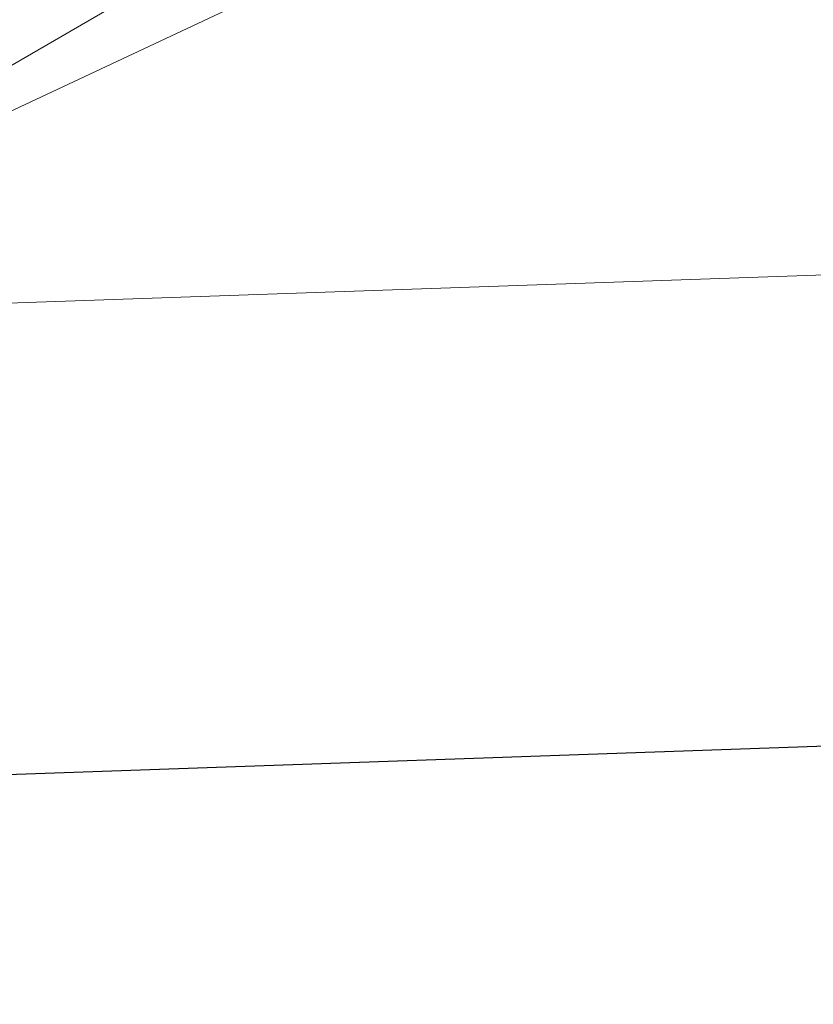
# Model space of a CAD drawing. Extents: x 1620613 to 1693141, y 557269 to 607790.
# Tile 533 of 656: x 1620849.9 to 1620852.59, y 607281.39 to 607284.72. Entities that reach past the tile are written whole.
import ezdxf

# ---------------------------------------------------------------- set-up
doc = ezdxf.new("R2010")
doc.units = 0
doc.header["$LTSCALE"] = 10
doc.header["$MEASUREMENT"] = 0
doc.linetypes.add('DGN Style 2', pattern=[7.346996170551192, 4.408197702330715, -2.938798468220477])
doc.linetypes.add('DGN Style 3', pattern=[10.28579463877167, 7.346996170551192, -2.938798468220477])
for name, color, linetype, lineweight in [('DR_X_Text', 7, 'Continuous', 0), ('DT_X_Contour_Major', 132, 'DGN Style 3', 30), ('DT_X_Contour_Minor', 136, 'DGN Style 3', 0), ('SV_X_Top_of_Bank', 97, 'DGN Style 2', 0), ('XS_X_Ground_Line', 92, 'DGN Style 3', 13)]:
    doc.layers.add(name, color=color, linetype=linetype, lineweight=lineweight)
doc.styles.get("Standard").update_dxf_attribs({"font": 'arial.ttf'})
doc.styles.add('Style-Arial', font='arial.ttf')
doc.dimstyles.get("Standard").update_dxf_attribs({"dimtxt": 0.18, "dimasz": 0.18, "dimexe": 0.18, "dimexo": 0.0625, "dimgap": 0.09, "dimtad": 0, "dimtih": 1, "dimtoh": 1, "dimdec": 4, "dimzin": 0, "dimdsep": 46, "dimtxsty": 'Standard', "dimcen": 0.09, "dimadec": 0, "dimazin": 0, "dimtfac": 1, "dimtdec": 4, "dimtofl": 0, "dimtmove": 0, "dimatfit": 3, "dimfxl": 1, "dimtolj": 1, "dimtzin": 0, "dimarcsym": 0})

# ---------------------------------------------------------------- blocks, each defined once
blk = doc.blocks.new('*U1004')
at = {"layer": 'DT_X_Contour_Major', "elevation": 3.400041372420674, "flags": 128}
blk.add_lwpolyline([(26.30537734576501, 12.32594311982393), (26.2132969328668, 12.53416623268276), (26.16390910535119, 12.56619816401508), (26.05520865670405, 12.57305548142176), (25.88719558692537, 12.55473818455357), (25.65986989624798, 12.51124627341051), (24.97458455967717, 12.36170169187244), (24.45816364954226, 12.15995523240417), (23.42286492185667, 11.6668742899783), (21.86868837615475, 10.88245886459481), (19.79563401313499, 9.806708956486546), (13.57565195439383, 6.54959655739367), (11.44822148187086, 5.455328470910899), (9.730916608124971, 4.615358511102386), (8.423737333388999, 4.029686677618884), (7.526683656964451, 3.698312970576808), (5.681374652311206, 3.153713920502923), (5.055211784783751, 2.968261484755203), (4.560704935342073, 2.820353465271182), (4.197854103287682, 2.709989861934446), (3.966659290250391, 2.637170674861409), (3.525681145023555, 2.493045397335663), (3.178307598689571, 2.100909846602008), (2.466920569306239, 1.032597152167), (1.391520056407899, -0.7118926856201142), (-0.04789394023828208, -3.13255966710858), (-4.371682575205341, -10.48924114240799), (-5.941370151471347, -12.76363584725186), (-7.407591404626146, -14.06930885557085), (-8.770346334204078, -14.40626016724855), (-10.02963494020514, -13.77448978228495), (-13.24978279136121, -10.79813982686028), (-14.44513227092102, -9.777115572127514), (-15.61606982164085, -8.946305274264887), (-16.7625954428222, -8.305708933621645), (-17.88470913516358, -7.855326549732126), (-23.06427853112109, -6.197374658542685), (-29.30367816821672, -10.85300946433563), (-30.47575752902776, -11.72686911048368), (-31.31796719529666, -12.35317598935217), (-31.83030716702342, -12.7319301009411), (-32.01277744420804, -12.8631314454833), (-32.05953859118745, -12.88293134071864), (-32.14207109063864, -12.91787776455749), (-32.21893357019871, -12.95042335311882), (-32.61941676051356, -13.11999843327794), (-32.73207073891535, -13.18369291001), (-32.84511525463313, -13.27954040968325), (-32.95855030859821, -13.40754093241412), (-33.07237589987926, -13.56769447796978), (-33.37643152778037, -14.03764129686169), (-33.50657770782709, -14.21317402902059), (-33.6689745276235, -14.38731211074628), (-33.86362198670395, -14.560055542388), (-34.09052008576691, -14.73140432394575), (-34.73858253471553, -15.18647487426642), (-35.14137474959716, -15.4824079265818), (-35.8637045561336, -16.0289041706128), (-36.90557195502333, -16.82596360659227), (-38.26697694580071, -17.87358623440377), (-42.32344037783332, -21.0013308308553), (-43.67305406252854, -22.02445178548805), (-44.6795475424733, -22.74800620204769), (-45.34292081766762, -23.17199408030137), (-45.66317388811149, -23.29641542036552), (-46.05968847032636, -23.22878360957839), (-46.19805104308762, -23.20993436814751), (-46.31575282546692, -23.20411050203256), (-46.41279381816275, -23.21131201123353), (-46.48917402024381, -23.231538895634), (-46.66530683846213, -23.30284442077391), (-46.72931100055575, -23.32240601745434), (-46.78922387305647, -23.32761166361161), (-46.84504545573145, -23.31846135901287), (-46.89677574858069, -23.29495510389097), (-47.02926814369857, -23.21313048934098), (-47.07910932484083, -23.18417179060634), (-47.12926357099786, -23.15866415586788), (-47.17973088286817, -23.13660758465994), (-47.23051126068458, -23.11800207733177), (-47.46821684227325, -23.03922885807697), (-47.1393477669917, -22.75253284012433), (-47.07713452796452, -22.6964644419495), (-47.03143870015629, -22.65112896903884), (-47.00226028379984, -22.61652642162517), (-46.98959927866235, -22.59265679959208), (-46.97785981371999, -22.54331504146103), (-46.99294596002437, -22.50928882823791), (-47.04700899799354, -22.44421650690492), (-47.14004892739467, -22.34809807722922), (-47.27206574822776, -22.22093353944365), (-47.67607979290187, -21.84043329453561), (-47.81056473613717, -21.71434827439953), (-47.91100903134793, -21.62146839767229), (-47.97741267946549, -21.56179366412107), (-48.00977568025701, -21.5353240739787), (-48.05068948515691, -21.50901202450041), (-48.10322058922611, -21.51837917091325), (-48.23012854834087, -21.56621464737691), (-48.43141336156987, -21.6525184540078), (-48.70707502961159, -21.77729059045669), (-49.5413419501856, -22.16130739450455), (-49.80421633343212, -22.28057902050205), (-49.96713929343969, -22.35038129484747), (-50.03011082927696, -22.37071421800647), (-49.99313094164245, -22.34157778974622), (-49.76124934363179, -22.19792151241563), (-49.70424088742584, -22.16001939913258), (-49.70712671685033, -22.15405526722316), (-49.76990683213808, -22.18002911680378), (-49.89258123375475, -22.23794094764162), (-50.29957201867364, -22.4349564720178), (-50.4650397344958, -22.51511245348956), (-50.65619979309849, -22.60781875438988), (-50.87305219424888, -22.713075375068), (-51.11559693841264, -22.83088231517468), (-51.7966393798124, -23.16176791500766), (-52.02042571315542, -23.26913636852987), (-52.18100288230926, -23.34307752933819), (-52.27837088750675, -23.3835913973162), (-52.31252972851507, -23.39067797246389), (-52.31934108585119, -23.36500578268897), (-52.34651299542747, -23.36802393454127), (-52.42292020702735, -23.3963325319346), (-52.54856272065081, -23.44993157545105), (-52.7234405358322, -23.52882106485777), (-53.25542844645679, -23.77291363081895), (-53.49106641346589, -23.88353283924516), (-53.79898938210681, -24.03232103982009), (-54.17919735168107, -24.21927823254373), (-54.63169032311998, -24.4444044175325), (-55.9347182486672, -25.09563290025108), (-56.37126484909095, -25.31363089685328), (-56.70363370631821, -25.47920352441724), (-56.93182482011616, -25.59235078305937), (-57.05583819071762, -25.65307267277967), (-57.24763685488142, -25.74509721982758), (-57.34868085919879, -25.79261193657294), (-57.50796387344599, -25.86613767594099), (-57.72548589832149, -25.9656744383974), (-58.00124693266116, -26.09122222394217), (-58.81426170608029, -26.46069768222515), (-59.41411217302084, -26.73047952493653), (-60.60390249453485, -27.26271845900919), (-62.383632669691, -28.05741448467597), (-64.7533026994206, -29.11456760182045), (-71.85900925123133, -32.28358536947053), (-74.23402236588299, -33.34301279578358), (-76.02978179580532, -34.14453174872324), (-77.24628754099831, -34.68814222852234), (-77.88353960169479, -34.97384423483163), (-78.81054018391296, -35.391838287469), (-79.19568025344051, -35.56560299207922), (-79.65585002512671, -35.77340156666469), (-80.19104949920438, -36.01523401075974), (-80.8012786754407, -36.29110032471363), (-82.52859608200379, -37.07212232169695), (-83.42971963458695, -37.47749889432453), (-84.83760223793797, -38.1078621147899), (-86.75224389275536, -38.96321198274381), (-89.1736445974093, -40.04354849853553), (-96.30639187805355, -43.22442807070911), (-98.70508875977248, -44.29380064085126), (-100.5516189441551, -45.11625867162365), (-101.8459824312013, -45.69180216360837), (-102.5881792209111, -46.02043111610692), (-103.8311483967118, -46.56755560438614), (-104.3522387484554, -46.79758268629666), (-104.9832829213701, -47.07732056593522), (-105.7242809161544, -47.40676924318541), (-106.5752327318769, -47.7859287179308), (-108.9910426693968, -48.86330171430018), (-109.8721744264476, -49.25757714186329), (-110.7037122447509, -49.63237367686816), (-111.485656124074, -49.98769131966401), (-112.2180060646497, -50.32353007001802), (-114.1048139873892, -51.19312821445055), (-114.7537511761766, -51.49108912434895), (-115.2854568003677, -51.73277324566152), (-115.6999308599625, -51.91818057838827), (-115.9971733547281, -52.04731112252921), (-116.6335112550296, -52.31662352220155), (-116.8426200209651, -52.40548220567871), (-116.9926928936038, -52.47007395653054), (-117.0837298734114, -52.51039877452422), (-117.1157309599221, -52.52645665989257), (-117.1223526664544, -52.53692177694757), (-117.1551489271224, -52.55367385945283), (-117.2485714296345, -52.59608126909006), (-117.4026201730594, -52.66414400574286), (-117.617295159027, -52.75786206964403), (-118.270596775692, -53.04198400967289), (-118.4902231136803, -53.13753155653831), (-118.6591259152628, -53.21108274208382), (-118.7773051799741, -53.26263756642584), (-118.8447609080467, -53.29219602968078), (-119.0411993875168, -53.37881068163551), (-118.9586758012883, -53.66843197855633), (-118.9665701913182, -53.72670504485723), (-119.0256206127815, -53.77740083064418), (-119.135827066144, -53.8205193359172), (-119.2971895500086, -53.85606056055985), (-120.1695785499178, -54.0042392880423), (-120.9374638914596, -54.42988761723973), (-120.6541685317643, -55.23325113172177), (-120.6010496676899, -55.3838841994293), (-120.5631053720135, -55.49148475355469), (-120.5403356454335, -55.55605279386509), (-120.5327404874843, -55.57758832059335), (-120.5327037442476, -55.57767824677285), (-120.5326476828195, -55.57775744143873), (-120.5105928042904, -55.57104839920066), (-120.4444521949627, -55.55088733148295), (-120.3342258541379, -55.51727423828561), (-120.1799137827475, -55.47020911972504), (-119.7096339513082, -55.32676610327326), (-119.5656421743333, -55.2859196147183), (-119.4863767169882, -55.27096241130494), (-119.4718375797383, -55.28189449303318), (-119.5220247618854, -55.31871586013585), (-119.9072596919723, -55.55095723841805), (-119.9982819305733, -55.91774829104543), (-120.0618285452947, -56.02172387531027), (-120.2134588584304, -56.17645446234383), (-120.4531728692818, -56.38194005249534), (-120.7809705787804, -56.63818064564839), (-121.7725427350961, -57.3891622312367), (-122.2008208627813, -57.70677740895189), (-122.7419761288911, -58.09638675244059), (-123.3960085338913, -58.55799026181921), (-124.1629180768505, -59.09158793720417), (-126.3585130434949, -60.61050729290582), (-127.0850877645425, -61.11547798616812), (-127.6181157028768, -61.49120054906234), (-127.9575968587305, -61.73767498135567), (-128.103531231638, -61.85490128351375), (-128.2346271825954, -61.9951739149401), (-128.281012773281, -62.0421228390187), (-128.3218475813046, -62.07776513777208), (-128.3571316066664, -62.10210081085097), (-128.3868648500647, -62.11512985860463), (-128.4587524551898, -62.13479848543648), (-128.6009869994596, -62.188892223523), (-128.9737749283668, -62.33642196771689), (-129.5771162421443, -62.57738771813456), (-130.4110109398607, -62.91178947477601), (-134.840477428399, -64.69034835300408), (-140.9766125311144, -70.23291317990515), (-142.2519652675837, -71.330842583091), (-143.448251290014, -72.24924586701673), (-144.5654705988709, -72.98812303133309), (-145.6036231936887, -73.54747407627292), (-148.2666078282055, -74.79970870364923), (-149.2898641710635, -75.31766715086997), (-150.3623947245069, -75.93236652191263), (-151.4841994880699, -76.6438068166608), (-152.6552784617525, -77.45198803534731), (-155.8438546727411, -79.73612584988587), (-156.9415023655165, -80.4989140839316), (-157.8430132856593, -81.07417542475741), (-158.5483874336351, -81.46190987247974), (-159.0576248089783, -81.66211742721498), (-160.1540754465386, -81.94596838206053), (-160.5259176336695, -82.04717376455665), (-160.8191062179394, -82.1379016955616), (-161.0336411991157, -82.2181521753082), (-161.1695225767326, -82.28792520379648), (-161.427001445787, -82.46001667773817), (-161.9047767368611, -82.53020064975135), (-163.1449934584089, -82.61168395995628), (-165.1476516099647, -82.70446660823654), (-167.9127511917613, -82.8085485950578), (-182.5955792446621, -83.32062965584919), (-185.1796012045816, -84.2289063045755), (-185.7558273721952, -84.44938869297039), (-186.3770678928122, -84.72157443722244), (-187.043322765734, -85.0454635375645), (-187.7545919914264, -85.42105599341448), (-191.1788818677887, -87.29446195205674), (-162.5820757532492, -120.8934588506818), (-156.9841761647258, -127.402307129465), (-152.4462514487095, -132.5292818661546), (-148.9683016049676, -136.274383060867), (-146.5503266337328, -138.6376107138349), (-141.5156932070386, -143.0970530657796), (-139.8554598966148, -144.5966413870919), (-138.6507350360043, -145.7508245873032), (-137.9015186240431, -146.5596026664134), (-137.6078106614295, -147.0229756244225), (-137.4319340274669, -147.7980966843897), (-137.3772802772, -148.08877296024), (-137.3452265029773, -148.3794609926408), (-137.3357727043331, -148.6701607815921), (-137.3489188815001, -148.9608723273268), (-137.414108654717, -149.7361187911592), (-137.4112657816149, -149.9817274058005), (-137.3538448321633, -150.1371184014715), (-137.2418458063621, -150.2022917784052), (-137.0752687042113, -150.1772475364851), (-136.558292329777, -149.9901727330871), (-136.3516633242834, -149.9722589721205), (-136.1195085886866, -150.0588237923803), (-135.8618281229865, -150.2498671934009), (-135.5786219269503, -150.5453891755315), (-134.1974329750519, -152.1682751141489), (-138.1507297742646, -157.1201154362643), (-138.9463081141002, -158.0210547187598), (-139.6387730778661, -158.601655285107), (-140.2281246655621, -158.8619171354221), (-140.7143628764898, -158.8018402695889), (-142.7428766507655, -157.7740245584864)], dxfattribs=at)
at = {"layer": 'DT_X_Contour_Minor', "transparency": 33554559, "elevation": 3.000041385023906, "flags": 128}
blk.add_lwpolyline([(26.20711759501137, 13.9188573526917), (25.68069713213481, 15.10926152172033), (25.39834866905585, 15.29238694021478), (24.7769120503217, 15.33158998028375), (23.8163872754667, 15.22687064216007), (22.51677434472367, 14.97822892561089), (18.59902232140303, 14.12328784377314), (17.16249383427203, 13.76368026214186), (15.79122239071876, 13.32606332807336), (14.48520799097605, 12.81043704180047), (13.2444506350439, 12.21680140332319), (10.02277374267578, 10.52976056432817), (8.621341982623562, 9.874582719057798), (6.833304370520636, 9.174329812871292), (4.658660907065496, 8.429001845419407), (2.09741159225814, 7.638598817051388), (-5.248061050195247, 5.470757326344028), (-7.666497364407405, 4.756753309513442), (-9.412701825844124, 4.240622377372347), (-10.48667443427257, 3.922364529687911), (-10.88841518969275, 3.80197976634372), (-11.19466439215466, 3.701888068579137), (-12.27551514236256, 2.881237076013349), (-12.48074789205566, 2.725824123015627), (-12.63322439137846, 2.611292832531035), (-12.73294463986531, 2.537643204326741), (-12.77990863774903, 2.504875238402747), (-12.83480429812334, 2.472002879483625), (-13.21192511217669, 2.193261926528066), (-14.30211580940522, 1.381693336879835), (-16.10537638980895, 0.0372971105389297), (-18.62170685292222, -1.839926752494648), (-26.28268126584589, -7.556293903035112), (-28.801561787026, -9.434146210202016), (-30.61247253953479, -10.78042776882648), (-31.71541352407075, -11.59513857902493), (-32.11038474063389, -11.87827864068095), (-32.41258847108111, -12.00623962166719), (-32.82736367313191, -12.18186631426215), (-33.52830951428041, -12.47866515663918), (-33.7916206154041, -12.62754106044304), (-34.05584453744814, -12.8515696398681), (-34.32098128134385, -13.15075089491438), (-34.58703084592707, -13.52508482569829), (-35.29771344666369, -14.62351220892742), (-35.60190984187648, -15.03379258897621), (-35.98148707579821, -15.44081319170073), (-36.43644514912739, -15.84457401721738), (-36.96678406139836, -16.24507506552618), (-38.48152894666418, -17.30873149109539), (-39.09567329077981, -17.74804835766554), (-39.80204765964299, -18.26825663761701), (-40.60065205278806, -18.86935633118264), (-41.49148647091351, -19.55134743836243), (-43.99001828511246, -21.47784560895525), (-44.82986309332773, -22.10656410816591), (-45.47549865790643, -22.54784597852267), (-45.92692497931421, -22.80169121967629), (-46.18414205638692, -22.86809983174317), (-46.93133351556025, -22.74065455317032), (-46.87540182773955, -22.50556992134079), (-46.87657937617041, -22.45050570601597), (-46.90408274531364, -22.38606361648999), (-46.95791193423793, -22.31224365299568), (-47.03806694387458, -22.22904581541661), (-47.28691472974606, -21.99468108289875), (-47.37952144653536, -21.91073583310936), (-47.47070575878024, -21.83467363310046), (-47.56046766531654, -21.76649448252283), (-47.64880716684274, -21.70619838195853), (-47.88248263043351, -21.55591951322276), (-47.99218606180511, -21.52181250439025), (-48.14603975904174, -21.532200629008), (-48.34404372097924, -21.58708388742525), (-48.58619794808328, -21.68646227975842), (-49.29080957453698, -22.01079817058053), (-49.51283006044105, -22.11153352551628), (-49.65043279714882, -22.1704876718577), (-49.70361778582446, -22.18766060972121), (-49.67238502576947, -22.1630523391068), (-49.47654066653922, -22.04172200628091), (-49.43796392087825, -22.01434389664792), (-49.4691169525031, -22.02320731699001), (-49.56999976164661, -22.06831226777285), (-49.74061234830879, -22.1496587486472), (-50.28855228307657, -22.41490473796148), (-50.49733597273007, -22.51602385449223), (-50.71273209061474, -22.62044671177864), (-50.93474063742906, -22.72817331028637), (-51.16336161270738, -22.83920364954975), (-51.78183411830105, -23.13968954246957), (-51.98506035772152, -23.23719365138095), (-52.13088469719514, -23.30434155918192), (-52.21930713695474, -23.34113326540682), (-52.25032767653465, -23.34756877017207), (-52.25651324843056, -23.32425518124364), (-52.28779435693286, -23.33002689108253), (-52.37699850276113, -23.36482721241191), (-52.52412568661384, -23.42865614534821), (-52.72917590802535, -23.5215136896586), (-53.3532072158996, -23.80783862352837), (-53.61483403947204, -23.93020980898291), (-53.93169102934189, -24.08257966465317), (-54.30377818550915, -24.26494819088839), (-54.73109550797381, -24.47731538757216), (-55.94424858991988, -25.08362613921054), (-56.35287843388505, -25.28764043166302), (-56.66890315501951, -25.44495024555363), (-56.89232275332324, -25.55555558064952), (-57.02313722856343, -25.61945643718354), (-57.24850233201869, -25.72758608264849), (-57.36722991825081, -25.78341628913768), (-57.55438884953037, -25.86980967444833), (-57.80997912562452, -25.98676623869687), (-58.13400074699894, -26.13428598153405), (-59.08930019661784, -26.56842286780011), (-59.71904909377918, -26.85193426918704), (-60.89182119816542, -27.37686580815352), (-62.60761650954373, -28.14321748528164), (-64.86643502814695, -29.15098929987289), (-71.61398201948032, -32.16027432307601), (-73.87920481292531, -33.17077533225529), (-75.61421294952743, -33.94531459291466), (-76.81900642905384, -34.48389210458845), (-77.49358525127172, -34.78650786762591), (-78.58550923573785, -35.27886757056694), (-79.0391698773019, -35.48354689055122), (-79.58120881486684, -35.72831507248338), (-80.21162604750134, -36.01317211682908), (-80.93042157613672, -36.33811802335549), (-82.96504737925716, -37.25809225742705), (-83.95025415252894, -37.70159175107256), (-85.3799051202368, -38.34210955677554), (-87.25400028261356, -39.17964567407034), (-89.57253963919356, -40.21420010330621), (-96.34790351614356, -43.23570299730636), (-98.63987458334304, -44.25741981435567), (-100.4342648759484, -45.05644309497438), (-101.7310743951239, -45.6327728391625), (-102.5303031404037, -45.98640904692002), (-103.9981387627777, -46.63251421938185), (-104.5872551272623, -46.89245132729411), (-105.2537275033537, -47.1876837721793), (-105.9975558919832, -47.51821155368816), (-106.8187402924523, -47.88403467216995), (-109.1117067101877, -48.90662343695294), (-109.9480330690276, -49.28085002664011), (-110.7372873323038, -49.63658822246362), (-111.4794694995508, -49.97383802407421), (-112.1745795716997, -50.29259943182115), (-113.9654436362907, -51.11797866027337), (-114.5880840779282, -51.40362457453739), (-115.1128573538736, -51.64152789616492), (-115.5397634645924, -51.83168862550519), (-115.8688024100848, -51.97410676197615), (-116.6157500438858, -52.29023166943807), (-116.8611289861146, -52.39441334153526), (-117.0370550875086, -52.46986467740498), (-117.1435283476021, -52.51658567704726), (-117.1805487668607, -52.53457634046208), (-117.1866660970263, -52.54424432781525), (-117.2169642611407, -52.55972040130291), (-117.3032707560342, -52.59889763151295), (-117.445585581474, -52.66177601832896), (-117.6439087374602, -52.74835556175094), (-118.2474482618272, -53.01083588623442), (-118.4506046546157, -53.09921977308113), (-118.6074191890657, -53.16751119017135), (-118.7178918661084, -53.21571013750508), (-118.7820226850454, -53.24381661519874), (-118.8912490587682, -53.29197726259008), (-118.9430718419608, -53.31641530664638), (-119.0166204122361, -53.35360895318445), (-119.1118947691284, -53.40355820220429), (-119.2288949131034, -53.46626305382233), (-119.5698630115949, -53.65048346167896), (-119.70443662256, -53.72351004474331), (-119.8524313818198, -53.80442448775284), (-120.0138472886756, -53.89322679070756), (-120.1886843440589, -53.98991695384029), (-121.0359066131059, -54.45954272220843), (-120.8643758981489, -54.9459662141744), (-120.8282876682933, -55.04677970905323), (-120.7935361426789, -55.14075298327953), (-120.7601213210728, -55.22788603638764), (-120.7280432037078, -55.30817886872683), (-120.5814642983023, -55.66691823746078), (-120.5244335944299, -55.74748260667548), (-120.5221904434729, -55.76620428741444), (-120.5399027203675, -55.78784174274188), (-120.5775704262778, -55.81239497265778), (-120.6351935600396, -55.83986397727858), (-120.8154624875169, -55.91700235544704), (-120.9170570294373, -55.96517108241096), (-121.0866389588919, -56.05182347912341), (-121.3242082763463, -56.17695954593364), (-121.6297649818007, -56.34057928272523), (-123.2143335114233, -57.19393328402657), (-124.2521859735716, -57.97996593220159), (-124.4830878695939, -58.15246265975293), (-124.7309996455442, -58.33308170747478), (-124.9959213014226, -58.52182307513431), (-125.277852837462, -58.71868676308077), (-126.0523501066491, -59.25448635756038), (-126.3350750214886, -59.46089010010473), (-126.6023768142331, -59.67825163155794), (-126.8542554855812, -59.90657095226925), (-127.0907110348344, -60.14584806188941), (-127.7006950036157, -60.79853073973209), (-127.9165252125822, -61.01698211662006), (-128.1065278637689, -61.18282423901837), (-128.2707029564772, -61.29605710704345), (-128.4090504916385, -61.35668072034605), (-128.7435405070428, -61.44819801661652), (-129.2785413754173, -61.64897582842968), (-130.6326764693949, -62.18267129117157), (-132.805945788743, -63.04928440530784), (-135.7983493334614, -64.24881517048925), (-144.87027108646, -67.89145407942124), (-147.8506215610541, -69.08828821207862), (-149.9877316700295, -69.94681142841), (-151.2816014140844, -70.46702372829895), (-151.7322307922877, -70.64892511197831), (-151.8095886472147, -70.68291424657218), (-151.8377824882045, -70.69583529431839), (-151.8643456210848, -70.70910658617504), (-151.8892780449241, -70.72272812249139), (-151.9125797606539, -70.73669990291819), (-151.9725433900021, -70.77442497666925), (-151.9933014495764, -70.78720876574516), (-152.0106029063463, -70.7972663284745), (-152.0244477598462, -70.80459766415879), (-152.0348360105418, -70.80920277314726), (-152.0579292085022, -70.81784809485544), (-152.1847977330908, -70.86783607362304), (-152.5480834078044, -71.01131601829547), (-153.1477862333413, -71.24828792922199), (-153.9839062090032, -71.57875180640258), (-158.4374394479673, -73.33906448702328), (-165.267651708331, -78.23188970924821), (-166.5697526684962, -79.15484386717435), (-167.548821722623, -79.82678124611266), (-168.2048588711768, -80.24770184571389), (-168.5378641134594, -80.41760566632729), (-168.9951688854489, -80.53599348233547), (-169.1640747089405, -80.58744008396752), (-169.32781360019, -80.6529890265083), (-169.4863855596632, -80.73264031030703), (-169.6397905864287, -80.82639393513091), (-170.0419814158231, -81.0952067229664), (-170.3488064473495, -81.18950923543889), (-170.9676384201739, -81.270807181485), (-171.898477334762, -81.3391005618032), (-173.1413231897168, -81.39438937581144), (-179.6692867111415, -81.62205985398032), (-184.4929795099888, -83.31757467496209), (-185.5406734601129, -83.71385566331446), (-186.6164583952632, -84.17604941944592), (-187.7203343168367, -84.70415594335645), (-188.8523012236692, -85.29817523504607), (-191.9083342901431, -86.97011036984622), (-192.9309267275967, -87.52618756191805), (-193.7066792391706, -87.94046778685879), (-194.2355918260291, -88.21295104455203), (-194.5176644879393, -88.3436373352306), (-195.2580437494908, -88.62264710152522), (-195.4479126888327, -88.79462993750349), (-194.6703188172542, -89.77730286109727), (-192.2561647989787, -92.65161470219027), (-188.2054506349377, -97.41756546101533), (-182.5181763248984, -104.0751551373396), (-165.1700313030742, -124.350912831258), (-160.4049457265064, -130.3784305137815), (-159.1207977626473, -133.2541652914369), (-161.3175874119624, -132.9781171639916), (-166.9953146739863, -129.5502861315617), (-186.7771708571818, -116.2070261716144), (-193.3625494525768, -111.7809091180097), (-198.2822931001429, -108.5100029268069), (-201.5364018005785, -106.3943075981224), (-203.124875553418, -105.4338231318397), (-206.6512715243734, -103.6470543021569)], dxfattribs=at)
blk = doc.blocks.new('TerminatorOpen_0.5')
at = {"color": 0, "linetype": 'ByBlock', "lineweight": -2}
for q in [(-1, 0.25), (-1, 0), (-1, -0.25)]:
    blk.add_line((0, 0), q, dxfattribs=at)

msp = doc.modelspace()

# ---------------------------------------------------------------- linework, layer by layer
at = {"layer": 'SV_X_Top_of_Bank', "extrusion": (0.168901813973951, -0.4467975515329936, 0.8785465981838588), "elevation": 3356.978483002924, "flags": 128}
msp.add_lwpolyline([(1730947.770607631, -3965.265990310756), (1730946.805849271, -3964.96904812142), (1730946.663359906, -3964.804005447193), (1730941.67030618, -3965.055207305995), (1730939.350192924, -3965.361981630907), (1730937.749893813, -3967.172645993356), (1730926.574366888, -3968.532772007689), (1730874.446998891, -3968.466137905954), (1730864.586120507, -3969.339779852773), (1730855.732144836, -3969.748913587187), (1730845.815665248, -3968.420788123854), (1730844.088985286, -3969.592587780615), (1730838.536446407, -3969.077424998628), (1730833.231231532, -3969.713117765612)], dxfattribs=at)
at = {"layer": 'XS_X_Ground_Line'}
msp.add_polyline3d([(1620748.095000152, 607291.7848107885, 1053.2428), (1620779.569000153, 607288.790110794, 1049.705200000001), (1620808.741000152, 607301.6346107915, 1050.297), (1620814.860000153, 607301.8937107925, 1045.258), (1620812.283100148, 607290.972910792, 1044.117), (1620815.493600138, 607284.813310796, 1044.985400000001), (1620812.734000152, 607269.0318107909, 1053.545699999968), (1620817.164000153, 607272.3163107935, 1052.106900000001), (1620822.663000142, 607273.4724107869, 1052.6158), (1620823.777000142, 607275.4086107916, 1052.462400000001), (1620833.831000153, 607276.8566107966, 1053.729599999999), (1620842.089000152, 607280.050810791, 1054.4615), (1620850.734000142, 607285.0688107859, 1053.2798), (1620880.059000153, 607282.7307107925, 1054.411), (1620881.962000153, 607280.4428107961, 1054.711700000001), (1620895.902000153, 607261.523010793, 1055.1082), (1620889.382000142, 607213.696010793, 1053.849200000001)], dxfattribs=at)

# ---------------------------------------------------------------- block references
at = {"layer": 'DT_X_Contour_Minor', "transparency": 33554559}
msp.add_blockref('*U1004', (1621028.060791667, 607365.3311666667, 1050.599958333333), dxfattribs=at)

# ---------------------------------------------------------------- leaders
at = {"layer": 'DR_X_Text', "annotation_type": 0, "has_hookline": 1, "hookline_direction": 1}
msp.add_leader([(1620881.245000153, 607312.333310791, 1046.267599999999), (1620804.679557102, 607276.0227453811, 1046.267599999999), (1620803.279557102, 607276.0227453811, 1046.267599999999)], dimstyle='Standard', override={"dimscale": 10, "dimtxt": 0.14, "dimasz": 0.14, "dimgap": 0.07000000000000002, "dimtad": 0, "dimtxsty": 'Style-Arial', "dimldrblk": 'TerminatorOpen_0.5'}, dxfattribs=at)

doc.saveas('drawing.dxf')
